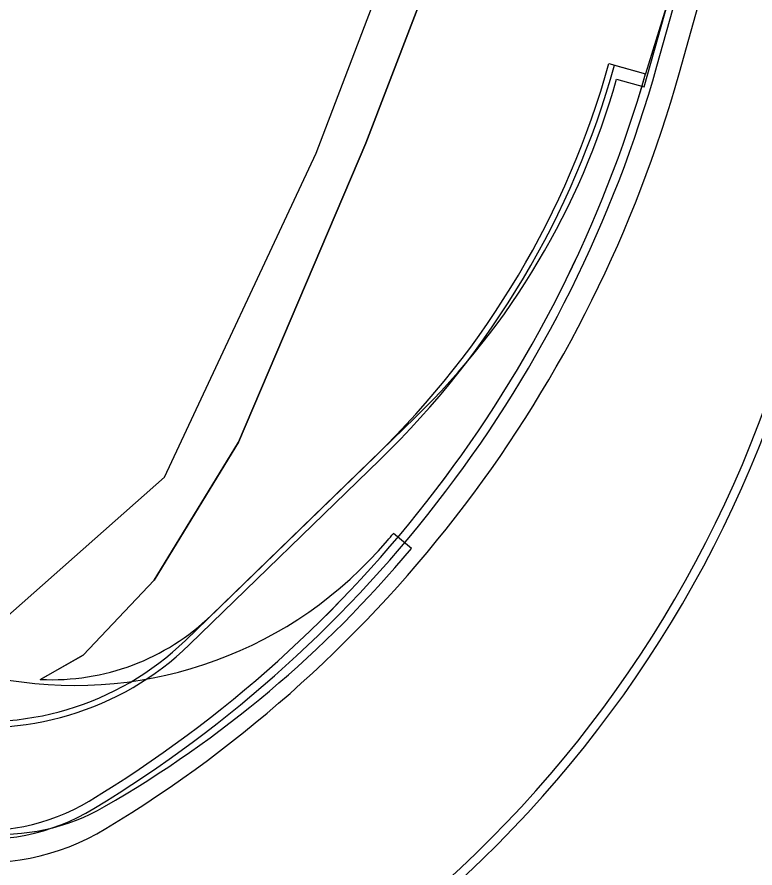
# Model space of a CAD drawing. Extents: x -14 to 1565148, y -25 to 642856.
# Drawn here: x 1564822.8 to 1564885.8, y 636567.4 to 636640 of the extents above; entities that cross this region are included whole.
import ezdxf

# ---------------------------------------------------------------- set-up
doc = ezdxf.new("R2010")
doc.units = 0
for name, color, linetype in [('GE_X_Alignment', 7, 'Continuous'), ('PV_P_Drive', 7, 'Continuous'), ('PV_P_EOP', 7, 'Continuous'), ('PV_X_EOP', 7, 'Continuous'), ('SC_Scratch2', 7, 'Continuous'), ('SC_Shading2', 7, 'Continuous')]:
    doc.layers.add(name, color=color, linetype=linetype)

msp = doc.modelspace()

# ---------------------------------------------------------------- linework, layer by layer
at = {"layer": 'GE_X_Alignment'}
for p, q in [((1564873.811, 636635.869), (1564876.456, 636635.129)), ((1564837.529, 636586.456), (1564853.779, 636602.207))]:
    msp.add_line(p, q, dxfattribs=at)
for centre, radius, start, end in [((1564801.58, 636656.061), 75, 314.1065, 344.38184), ((1564773.404, 636664.844), 107.25, 301.20754, 343.91523), ((1564791.719, 636641.216), 101.75, 310.93784, 344.38184), ((1564820.129, 636604.407), 25, 203.85467, 314.1065), ((1564820.037, 636587.867), 17.25, 261.32885, 301.20754)]:
    msp.add_arc(centre, radius, start, end, dxfattribs=at)
at = {"layer": 'PV_P_Drive'}
msp.add_line((1564856.466, 636594.651), (1564854.93, 636595.933), dxfattribs=at)
for centre, radius, start, end in [((1564827.734, 636617.972), 35, 201.61613, 319.68181), ((1564781.605, 636657.118), 95.5, 319.68181, 320.15742), ((1564781.605, 636657.118), 97.5, 299.95278, 320.15742), ((1564821.548, 636587.803), 17.5, 264.18166, 299.95278)]:
    msp.add_arc(centre, radius, start, end, dxfattribs=at)
at = {"layer": 'PV_P_EOP'}
for p, q in [((1564877.417, 636635.768), (1564891.061, 636684.575)), ((1564879.385, 636644.668), (1564876.456, 636635.129)), ((1564873.329, 636636.003), (1564876.456, 636635.129)), ((1564837.181, 636586.815), (1564853.431, 636602.566)), ((1564837.529, 636586.456), (1564853.779, 636602.207))]:
    msp.add_line(p, q, dxfattribs=at)
for centre, radius, start, end in [((1564801.58, 636656.061), 74.5, 314.1065, 344.38184), ((1564801.58, 636656.061), 75, 314.1065, 344.38184), ((1564773.404, 636664.844), 107.25, 301.20754, 343.91119), ((1564773.404, 636664.844), 108, 301.20754, 344.38184), ((1564791.719, 636641.216), 101, 310.93784, 344.38184), ((1564791.719, 636641.216), 101.75, 310.93784, 344.38184), ((1564820.129, 636604.407), 24.5, 203.85467, 314.1065), ((1564820.129, 636604.407), 25, 203.85467, 314.1065), ((1564820.037, 636587.867), 17.25, 261.32885, 301.20754), ((1564820.037, 636587.867), 18, 261.32885, 301.20754)]:
    msp.add_arc(centre, radius, start, end, dxfattribs=at)
at = {"layer": 'PV_X_EOP'}
msp.add_line((1564879.343, 636635.229), (1564892.987, 636684.037), dxfattribs=at)
for centre, radius, start, end in [((1564773.404, 636664.844), 110, 301.20754, 344.38184), ((1564820.037, 636587.867), 20, 261.32885, 301.20754)]:
    msp.add_arc(centre, radius, start, end, dxfattribs=at)
at = {"layer": 'SC_Scratch2'}
msp.add_lwpolyline([(1564810.003, 636588.227), (1564819.004, 636586.268), (1564835.403, 636600.735), (1564848.339, 636628.374), (1564867.224, 636677.841), (1564850.135, 636691.306), (1564867.184, 636729.736), (1564882.991, 636730.866), (1564887.252, 636750.481), (1564889.509, 636756.56), (1564896.532, 636760.688), (1564934.644, 636852.213), (1564931.496, 636860.507), (1564963.613, 636935.594), (1565015.998, 636910.365), (1565066.95, 637015.091), (1565066.564, 637021.36), (1565095.516, 637086.617), (1565100.858, 637084.467), (1565085.025, 637039.815), (1565069.131, 636991.536), (1565034.131, 636908.988)], dxfattribs=at)
at = {"layer": 'SC_Shading2'}
msp.add_line((1564839.399, 636588.965), (1564856.784, 636605.816), dxfattribs=at)
for points in [[(1564824.783, 636583.472), (1564828.461, 636585.569), (1564834.519, 636591.949), (1564841.714, 636603.706), (1564852.594, 636629.212), (1564866.824, 636666.301), (1564875.886, 636688.952)], [(1564875.872, 636688.917), (1564866.824, 636666.301), (1564852.594, 636629.212), (1564841.714, 636603.706), (1564834.519, 636591.949), (1564828.461, 636585.569), (1564824.818, 636583.493)], [(1564873.988, 636634.684), (1564876.345, 636634.02), (1564884.844, 636664.195), (1564879.547, 636665.676), (1564880.676, 636669.714)]]:
    msp.add_lwpolyline(points, dxfattribs=at)
for centre, radius, start, end in [((1564811.892, 636652.13), 64.5, 314.1065, 344.3072), ((1564825.827, 636602.966), 19.5, 267.03415, 314.1065)]:
    msp.add_arc(centre, radius, start, end, dxfattribs=at)

doc.saveas('drawing.dxf')
